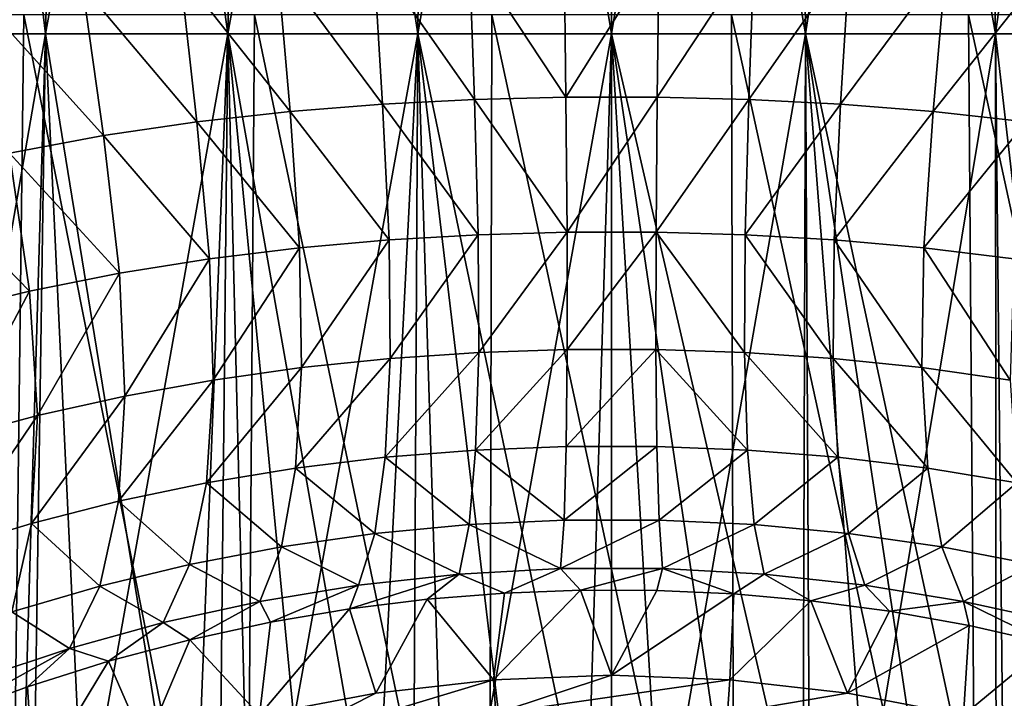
# Model space of a CAD drawing. Header units: metres. Extents: x -62 to 300, y -109 to 109.
# Tile 386 of 656: x -5 to 3, y 13 to 19. Entities that reach past the tile are written whole.
import ezdxf

# ---------------------------------------------------------------- set-up
doc = ezdxf.new("R2010")
doc.units = ezdxf.units.M
doc.layers.add('solid_500635', color=7, linetype='CONTINUOUS')

msp = doc.modelspace()

# ---------------------------------------------------------------- linework, layer by layer
at = {"layer": 'solid_500635'}
for points in [[(-6.185158, 18.666904, 9.624294), (-5.879906, 28.000711, 9.149312), (-4.517974, 28.000711, 9.892983)], [(-4.752522, 18.666904, 10.406572), (-6.185158, 18.666904, 9.624294), (-4.517974, 28.000711, 9.892983)], [(-5.879906, 28.000711, -9.149312), (-6.185158, 18.666904, -9.624294), (-4.752522, 18.666904, -10.406572)], [(-4.517974, 28.000711, -9.892983), (-5.879906, 28.000711, -9.149312), (-4.752522, 18.666904, -10.406572)], [(-4.752522, 18.666904, 10.406572), (-4.517974, 28.000711, 9.892983), (-3.064069, 28.000711, 10.435262)], [(-3.223139, 18.666904, 10.977003), (-4.752522, 18.666904, 10.406572), (-3.064069, 28.000711, 10.435262)], [(-4.517974, 28.000711, -9.892983), (-4.752522, 18.666904, -10.406572), (-3.223139, 18.666904, -10.977003)], [(-3.064069, 28.000711, -10.435262), (-4.517974, 28.000711, -9.892983), (-3.223139, 18.666904, -10.977003)], [(-3.223139, 18.666904, 10.977003), (-3.064069, 28.000711, 10.435262), (-1.547789, 28.000711, 10.765108)], [(-1.628142, 18.666904, 11.323974), (-3.223139, 18.666904, 10.977003), (-1.547789, 28.000711, 10.765108)], [(-3.064069, 28.000711, -10.435262), (-3.223139, 18.666904, -10.977003), (-1.628142, 18.666904, -11.323974)], [(-1.547789, 28.000711, -10.765108), (-3.064069, 28.000711, -10.435262), (-1.628142, 18.666904, -11.323974)], [(-1.628142, 18.666904, 11.323974), (-1.547789, 28.000711, 10.765108), (0, 28.000711, 10.875809)], [(0, 18.666904, 11.44042), (-1.628142, 18.666904, 11.323974), (0, 28.000711, 10.875809)], [(-1.547789, 28.000711, -10.765108), (-1.628142, 18.666904, -11.323974), (0, 18.666904, -11.44042)], [(0, 28.000711, -10.875809), (-1.547789, 28.000711, -10.765108), (0, 18.666904, -11.44042)], [(0, 18.666904, 11.44042), (0, 28.000711, 10.875809), (1.547789, 28.000711, 10.765108)], [(1.628142, 18.666904, 11.323974), (0, 18.666904, 11.44042), (1.547789, 28.000711, 10.765108)], [(0, 28.000711, -10.875809), (0, 18.666904, -11.44042), (1.628142, 18.666904, -11.323974)], [(1.547789, 28.000711, -10.765108), (0, 28.000711, -10.875809), (1.628142, 18.666904, -11.323974)], [(1.628142, 18.666904, 11.323974), (1.547789, 28.000711, 10.765108), (3.064069, 28.000711, 10.435262)], [(1.547789, 28.000711, -10.765108), (1.628142, 18.666904, -11.323974), (3.223139, 18.666904, -10.977003)], [(3.064069, 28.000711, -10.435262), (1.547789, 28.000711, -10.765108), (3.223139, 18.666904, -10.977003)], [(3.223139, 18.666904, 10.977003), (1.628142, 18.666904, 11.323974), (3.064069, 28.000711, 10.435262)], [(3.223139, 18.666904, 10.977003), (3.064069, 28.000711, 10.435262), (4.517974, 28.000711, 9.892983)], [(3.064069, 28.000711, -10.435262), (3.223139, 18.666904, -10.977003), (4.752522, 18.666904, -10.406572)], [(4.517974, 28.000711, -9.892983), (3.064069, 28.000711, -10.435262), (4.752522, 18.666904, -10.406572)], [(4.752522, 18.666904, 10.406572), (3.223139, 18.666904, 10.977003), (4.517974, 28.000711, 9.892983)], [(-1.999694, 19.327932, -14.980203), (-1.196879, 19.366335, -15.100811), (-1.151237, 18.11598, -15.719823)], [(-1.196879, 19.366335, -15.100811), (-0.398364, 19.384758, -15.161399), (-0.383206, 18.134823, -15.784528)], [(-1.196879, 19.366335, -15.100811), (-0.383206, 18.134823, -15.784528), (-1.151237, 18.11598, -15.719823)], [(-0.398364, 19.384758, -15.161399), (0.398573, 19.384748, -15.161397), (-0.383206, 18.134823, -15.784528)], [(0.398573, 19.384748, -15.161397), (0.383452, 18.134813, -15.784522), (-0.383206, 18.134823, -15.784528)], [(0.398573, 19.384748, -15.161397), (1.197087, 19.366335, -15.100781), (0.383452, 18.134813, -15.784522)], [(1.197087, 19.366335, -15.100781), (1.151482, 18.115978, -15.719788), (0.383452, 18.134813, -15.784522)], [(1.197087, 19.366335, -15.100781), (1.999903, 19.327915, -14.980166), (1.151482, 18.115978, -15.719788)], [(-3.623565, 19.180794, -14.562629), (-2.808469, 19.267265, -14.800206), (-2.69978, 18.015301, -15.39957)], [(-2.808469, 19.267265, -14.800206), (-1.999694, 19.327932, -14.980203), (-1.922982, 18.076857, -15.591147)], [(-2.808469, 19.267265, -14.800206), (-1.922982, 18.076857, -15.591147), (-2.69978, 18.015301, -15.39957)], [(-1.999694, 19.327932, -14.980203), (-1.151237, 18.11598, -15.719823), (-1.922982, 18.076857, -15.591147)], [(1.999903, 19.327915, -14.980166), (1.923229, 18.076838, -15.591099), (1.151482, 18.115978, -15.719788)], [(1.999903, 19.327915, -14.980166), (2.80868, 19.26725, -14.800152), (1.923229, 18.076838, -15.591099)], [(2.80868, 19.26725, -14.800152), (2.70003, 18.01528, -15.399499), (1.923229, 18.076838, -15.591099)], [(2.80868, 19.26725, -14.800152), (3.623777, 19.180771, -14.562553), (2.70003, 18.01528, -15.399499)], [(-4.44388, 19.065819, -14.269252), (-3.623565, 19.180794, -14.562629), (-3.481748, 17.928064, -15.147324)], [(-3.623565, 19.180794, -14.562629), (-2.69978, 18.015301, -15.39957), (-3.481748, 17.928064, -15.147324)], [(3.623777, 19.180771, -14.562553), (3.481997, 17.928034, -15.147228), (2.70003, 18.01528, -15.399499)], [(-5.267087, 18.919405, -13.922626), (-4.44388, 19.065819, -14.269252), (-4.267655, 17.812695, -14.836766)], [(-4.44388, 19.065819, -14.269252), (-3.481748, 17.928064, -15.147324), (-4.267655, 17.812695, -14.836766)], [(-5.267087, 18.919405, -13.922626), (-4.267655, 17.812695, -14.836766), (-5.055145, 17.666525, -14.471022)], [(-4.934977, 18.826296, 13.885693), (-6.77978, 18.826296, 13.084382), (-5.049345, 9.401768, 14.207494)], [(-4.934977, 18.826296, 13.885693), (-5.049345, 9.401768, 14.207494), (-3.067728, 9.401768, 14.762716)], [(-2.998244, 18.826296, 14.42834), (-4.934977, 18.826296, 13.885693), (-3.067728, 9.401768, 14.762716)], [(-2.998244, 18.826296, 14.42834), (-3.067728, 9.401768, 14.762716), (-1.028965, 9.401768, 15.042938)], [(-1.005659, 18.826296, 14.702214), (-2.998244, 18.826296, 14.42834), (-1.028965, 9.401768, 15.042938)], [(-1.005659, 18.826296, 14.702214), (-1.028965, 9.401768, 15.042938), (1.028965, 9.401768, 15.042938)], [(1.005659, 18.826296, 14.702214), (-1.005659, 18.826296, 14.702214), (1.028965, 9.401768, 15.042938)], [(1.005659, 18.826296, 14.702214), (1.028965, 9.401768, 15.042938), (3.067728, 9.401768, 14.762716)], [(2.998244, 18.826296, 14.42834), (1.005659, 18.826296, 14.702214), (3.067728, 9.401768, 14.762716)], [(2.998244, 18.826296, 14.42834), (3.067728, 9.401768, 14.762716), (5.049345, 9.401768, 14.207494)], [(4.934977, 18.826296, 13.885693), (2.998244, 18.826296, 14.42834), (5.049345, 9.401768, 14.207494)], [(-6.368235, 9.322167, 9.909166), (-6.185158, 18.666904, 9.624294), (-4.752522, 18.666904, 10.406572)], [(-4.893194, 9.322167, 10.7146), (-6.368235, 9.322167, 9.909166), (-4.752522, 18.666904, 10.406572)], [(-4.752522, 18.666904, -10.406572), (-6.185158, 18.666904, -9.624294), (-5.003191, 10.20005, -10.639175)], [(-4.752522, 18.666904, -10.406572), (-5.003191, 10.20005, -10.639175), (-4.375832, 10.619757, -10.900013)], [(-4.893194, 9.322167, 10.7146), (-4.752522, 18.666904, 10.406572), (-3.223139, 18.666904, 10.977003)], [(-3.318542, 9.322167, 11.301914), (-4.893194, 9.322167, 10.7146), (-3.223139, 18.666904, 10.977003)], [(-4.752522, 18.666904, -10.406572), (-4.375832, 10.619757, -10.900013), (-3.520762, 11.0811, -11.19188)], [(-3.223139, 18.666904, -10.977003), (-4.752522, 18.666904, -10.406572), (-3.520762, 11.0811, -11.19188)], [(-3.223139, 18.666904, -10.977003), (-3.520762, 11.0811, -11.19188), (-3.041984, 11.287737, -11.325191)], [(-3.318542, 9.322167, 11.301914), (-3.223139, 18.666904, 10.977003), (-1.628142, 18.666904, 11.323974)], [(-1.676333, 9.322167, 11.659155), (-3.318542, 9.322167, 11.301914), (-1.628142, 18.666904, 11.323974)], [(-3.223139, 18.666904, -10.977003), (-2.527298, 11.474607, -11.445404), (-1.981781, 11.634923, -11.547497)], [(-1.628142, 18.666904, -11.323974), (-3.223139, 18.666904, -10.977003), (-1.981781, 11.634923, -11.547497)], [(-3.223139, 18.666904, -10.977003), (-3.041984, 11.287737, -11.325191), (-2.527298, 11.474607, -11.445404)], [(-1.628142, 18.666904, -11.323974), (-1.981781, 11.634923, -11.547497), (-1.411657, 11.755155, -11.627298)], [(-1.676333, 9.322167, 11.659155), (-1.628142, 18.666904, 11.323974), (0, 18.666904, 11.44042)], [(0, 9.322167, 11.779049), (-1.676333, 9.322167, 11.659155), (0, 18.666904, 11.44042)], [(-1.628142, 18.666904, -11.323974), (-0.814196, 11.839592, -11.681761), (-0.207823, 11.879873, -11.707019)], [(0, 18.666904, -11.44042), (-1.628142, 18.666904, -11.323974), (-0.207823, 11.879873, -11.707019)], [(-1.628142, 18.666904, -11.323974), (-1.411657, 11.755155, -11.627298), (-0.814196, 11.839592, -11.681761)], [(0, 18.666904, -11.44042), (-0.207823, 11.879873, -11.707019), (0.404294, 11.870324, -11.702175)], [(0, 9.322167, 11.779049), (0, 18.666904, 11.44042), (1.628142, 18.666904, 11.323974)], [(1.676333, 9.322167, 11.659155), (0, 9.322167, 11.779049), (1.628142, 18.666904, 11.323974)], [(0, 18.666904, -11.44042), (1.0163, 11.815902, -11.666643), (1.606332, 11.720416, -11.603072)], [(1.628142, 18.666904, -11.323974), (0, 18.666904, -11.44042), (1.606332, 11.720416, -11.603072)], [(0, 18.666904, -11.44042), (0.404294, 11.870324, -11.702175), (1.0163, 11.815902, -11.666643)], [(1.628142, 18.666904, -11.323974), (1.606332, 11.720416, -11.603072), (2.178193, 11.580047, -11.513741)], [(1.676333, 9.322167, 11.659155), (1.628142, 18.666904, 11.323974), (3.223139, 18.666904, 10.977003)], [(1.628142, 18.666904, -11.323974), (2.721379, 11.408692, -11.402823), (3.227925, 11.21266, -11.275877)], [(3.223139, 18.666904, -10.977003), (1.628142, 18.666904, -11.323974), (3.227925, 11.21266, -11.275877)], [(1.628142, 18.666904, -11.323974), (2.178193, 11.580047, -11.513741), (2.721379, 11.408692, -11.402823)], [(3.318542, 9.322167, 11.301914), (1.676333, 9.322167, 11.659155), (3.223139, 18.666904, 10.977003)], [(3.318542, 9.322167, 11.301914), (3.223139, 18.666904, 10.977003), (4.752522, 18.666904, 10.406572)], [(3.223139, 18.666904, -10.977003), (3.227925, 11.21266, -11.275877), (4.13727, 10.760581, -10.988614)], [(4.752522, 18.666904, -10.406572), (3.223139, 18.666904, -10.977003), (4.13727, 10.760581, -10.988614)], [(-1.922982, 18.076857, -15.591147), (-1.151237, 18.11598, -15.719823), (-1.11986, 16.981352, -16.533773)], [(-1.151237, 18.11598, -15.719823), (-0.383206, 18.134823, -15.784528), (-0.372902, 17.002142, -16.601858)], [(-1.151237, 18.11598, -15.719823), (-0.372902, 17.002142, -16.601858), (-1.11986, 16.981352, -16.533773)], [(-0.383206, 18.134823, -15.784528), (0.383452, 18.134813, -15.784522), (-0.372902, 17.002142, -16.601858)], [(0.383452, 18.134813, -15.784522), (0.373183, 17.002132, -16.601851), (-0.372902, 17.002142, -16.601858)], [(0.383452, 18.134813, -15.784522), (1.151482, 18.115978, -15.719788), (0.373183, 17.002132, -16.601851)], [(1.151482, 18.115978, -15.719788), (1.12014, 16.981346, -16.533733), (0.373183, 17.002132, -16.601851)], [(1.151482, 18.115978, -15.719788), (1.923229, 18.076838, -15.591099), (1.12014, 16.981346, -16.533733)], [(-2.69978, 18.015301, -15.39957), (-1.922982, 18.076857, -15.591147), (-1.869127, 16.938604, -16.39854)], [(-1.922982, 18.076857, -15.591147), (-1.11986, 16.981352, -16.533773), (-1.869127, 16.938604, -16.39854)], [(1.923229, 18.076838, -15.591099), (1.869407, 16.93858, -16.398479), (1.12014, 16.981346, -16.533733)], [(1.923229, 18.076838, -15.591099), (2.70003, 18.01528, -15.399499), (1.869407, 16.93858, -16.398479)], [(-3.481748, 17.928064, -15.147324), (-2.69978, 18.015301, -15.39957), (-2.621316, 16.872213, -16.197704)], [(-2.69978, 18.015301, -15.39957), (-1.869127, 16.938604, -16.39854), (-2.621316, 16.872213, -16.197704)], [(2.70003, 18.01528, -15.399499), (2.621598, 16.872187, -16.197618), (1.869407, 16.93858, -16.398479)], [(2.70003, 18.01528, -15.399499), (3.481997, 17.928034, -15.147228), (2.621598, 16.872187, -16.197618)], [(-4.267655, 17.812695, -14.836766), (-3.481748, 17.928064, -15.147324), (-3.376054, 16.779573, -15.93396)], [(-3.481748, 17.928064, -15.147324), (-2.621316, 16.872213, -16.197704), (-3.376054, 16.779573, -15.93396)], [(3.481997, 17.928034, -15.147228), (3.376336, 16.779535, -15.933846), (2.621598, 16.872187, -16.197618)], [(-5.055145, 17.666525, -14.471022), (-4.267655, 17.812695, -14.836766), (-4.13194, 16.658838, -15.61029)], [(-4.267655, 17.812695, -14.836766), (-3.376054, 16.779573, -15.93396), (-4.13194, 16.658838, -15.61029)], [(-5.841477, 17.487751, -14.053699), (-5.055145, 17.666525, -14.471022), (-4.886623, 16.507978, -15.230358)], [(-5.055145, 17.666525, -14.471022), (-4.13194, 16.658838, -15.61029), (-4.886623, 16.507978, -15.230358)], [(-5.841477, 17.487751, -14.053699), (-4.886623, 16.507978, -15.230358), (-5.63757, 16.325714, -14.798213)], [(-1.869127, 16.938604, -16.39854), (-1.11986, 16.981352, -16.533773), (-1.860012, 15.942004, -17.377434)], [(-1.11986, 16.981352, -16.533773), (-1.115778, 15.991965, -17.519875), (-1.860012, 15.942004, -17.377434)], [(-1.11986, 16.981352, -16.533773), (-0.372902, 17.002142, -16.601858), (-1.115778, 15.991965, -17.519875)], [(-0.372902, 17.002142, -16.601858), (-0.3718, 16.01655, -17.591682), (-1.115778, 15.991965, -17.519875)], [(-0.372902, 17.002142, -16.601858), (0.373183, 17.002132, -16.601851), (-0.3718, 16.01655, -17.591682)], [(0.373183, 17.002132, -16.601851), (0.372035, 16.016542, -17.591673), (-0.3718, 16.01655, -17.591682)], [(0.373183, 17.002132, -16.601851), (1.116012, 15.991959, -17.51984), (0.372035, 16.016542, -17.591673)], [(0.373183, 17.002132, -16.601851), (1.12014, 16.981346, -16.533733), (1.116012, 15.991959, -17.51984)], [(1.12014, 16.981346, -16.533733), (1.860245, 15.94198, -17.37738), (1.116012, 15.991959, -17.51984)], [(1.12014, 16.981346, -16.533733), (1.869407, 16.93858, -16.398479), (1.860245, 15.94198, -17.37738)], [(-3.376054, 16.779573, -15.93396), (-2.621316, 16.872213, -16.197704), (-3.346723, 15.761144, -16.890175)], [(-2.621316, 16.872213, -16.197704), (-2.604035, 15.865637, -17.166462), (-3.346723, 15.761144, -16.890175)], [(-2.621316, 16.872213, -16.197704), (-1.869127, 16.938604, -16.39854), (-2.604035, 15.865637, -17.166462)], [(-1.869127, 16.938604, -16.39854), (-1.860012, 15.942004, -17.377434), (-2.604035, 15.865637, -17.166462)], [(1.869407, 16.93858, -16.398479), (2.60427, 15.865611, -17.166386), (1.860245, 15.94198, -17.37738)], [(1.869407, 16.93858, -16.398479), (2.621598, 16.872187, -16.197618), (2.60427, 15.865611, -17.166386)], [(2.621598, 16.872187, -16.197618), (3.346955, 15.761107, -16.890076), (2.60427, 15.865611, -17.166386)], [(2.621598, 16.872187, -16.197618), (3.376336, 16.779535, -15.933846), (3.346955, 15.761107, -16.890076)], [(-4.13194, 16.658838, -15.61029), (-3.376054, 16.779573, -15.93396), (-4.086367, 15.627544, -16.552277)], [(-3.376054, 16.779573, -15.93396), (-3.346723, 15.761144, -16.890175), (-4.086367, 15.627544, -16.552277)], [(-4.886623, 16.507978, -15.230358), (-4.13194, 16.658838, -15.61029), (-4.820542, 15.463712, -16.157045)], [(-4.13194, 16.658838, -15.61029), (-4.086367, 15.627544, -16.552277), (-4.820542, 15.463712, -16.157045)], [(-5.63757, 16.325714, -14.798213), (-4.886623, 16.507978, -15.230358), (-5.546938, 15.269112, -15.70902)], [(-4.886623, 16.507978, -15.230358), (-4.820542, 15.463712, -16.157045), (-5.546938, 15.269112, -15.70902)], [(-1.115778, 15.991965, -17.519875), (-1.141632, 15.173828, -18.651777), (-1.900186, 15.113065, -18.501074)], [(-1.860012, 15.942004, -17.377434), (-1.115778, 15.991965, -17.519875), (-1.900186, 15.113065, -18.501074)], [(-0.3718, 16.01655, -17.591682), (-0.380711, 15.204042, -18.72785), (-1.141632, 15.173828, -18.651777)], [(-1.115778, 15.991965, -17.519875), (-0.3718, 16.01655, -17.591682), (-1.141632, 15.173828, -18.651777)], [(-0.3718, 16.01655, -17.591682), (0.372035, 16.016542, -17.591673), (-0.380711, 15.204042, -18.72785)], [(0.372035, 16.016542, -17.591673), (0.381001, 15.204032, -18.727835), (-0.380711, 15.204042, -18.72785)], [(0.372035, 16.016542, -17.591673), (1.141922, 15.173816, -18.651735), (0.381001, 15.204032, -18.727835)], [(0.372035, 16.016542, -17.591673), (1.116012, 15.991959, -17.51984), (1.141922, 15.173816, -18.651735)], [(1.116012, 15.991959, -17.51984), (1.900471, 15.113033, -18.501003), (1.141922, 15.173816, -18.651735)], [(1.116012, 15.991959, -17.51984), (1.860245, 15.94198, -17.37738), (1.900471, 15.113033, -18.501003)], [(-1.860012, 15.942004, -17.377434), (-1.900186, 15.113065, -18.501074), (-2.654499, 15.021538, -18.278467)], [(-2.604035, 15.865637, -17.166462), (-1.860012, 15.942004, -17.377434), (-2.654499, 15.021538, -18.278467)], [(1.860245, 15.94198, -17.37738), (2.654787, 15.021499, -18.27837), (1.900471, 15.113033, -18.501003)], [(1.860245, 15.94198, -17.37738), (2.60427, 15.865611, -17.166386), (2.654787, 15.021499, -18.27837)], [(-2.604035, 15.865637, -17.166462), (-2.654499, 15.021538, -18.278467), (-3.402446, 14.898609, -17.987774)], [(-3.346723, 15.761144, -16.890175), (-2.604035, 15.865637, -17.166462), (-3.402446, 14.898609, -17.987774)], [(2.60427, 15.865611, -17.166386), (3.402728, 14.898558, -17.98765), (2.654787, 15.021499, -18.27837)], [(2.60427, 15.865611, -17.166386), (3.346955, 15.761107, -16.890076), (3.402728, 14.898558, -17.98765)], [(-3.346723, 15.761144, -16.890175), (-3.402446, 14.898609, -17.987774), (-4.141865, 14.744387, -17.633511)], [(-4.086367, 15.627544, -16.552277), (-3.346723, 15.761144, -16.890175), (-4.141865, 14.744387, -17.633511)], [(-4.086367, 15.627544, -16.552277), (-4.141865, 14.744387, -17.633511), (-4.870156, 14.558875, -17.220657)], [(-4.820542, 15.463712, -16.157045), (-4.086367, 15.627544, -16.552277), (-4.870156, 14.558875, -17.220657)], [(-4.820542, 15.463712, -16.157045), (-4.870156, 14.558875, -17.220657), (-5.585216, 14.342488, -16.754318)], [(-5.546938, 15.269112, -15.70902), (-4.820542, 15.463712, -16.157045), (-5.585216, 14.342488, -16.754318)], [(-1.900186, 15.113065, -18.501074), (-1.141632, 15.173828, -18.651777), (-1.197308, 14.548474, -19.899527)], [(-1.141632, 15.173828, -18.651777), (-0.39964, 14.586047, -19.980373), (-1.197308, 14.548474, -19.899527)], [(-1.141632, 15.173828, -18.651777), (-0.380711, 15.204042, -18.72785), (-0.39964, 14.586047, -19.980373)], [(-0.380711, 15.204042, -18.72785), (0.381001, 15.204032, -18.727835), (-0.39964, 14.586047, -19.980373)], [(0.381001, 15.204032, -18.727835), (0.399935, 14.586036, -19.980356), (-0.39964, 14.586047, -19.980373)], [(0.381001, 15.204032, -18.727835), (1.141922, 15.173816, -18.651735), (0.399935, 14.586036, -19.980356)], [(1.141922, 15.173816, -18.651735), (1.197602, 14.548458, -19.899483), (0.399935, 14.586036, -19.980356)], [(1.141922, 15.173816, -18.651735), (1.900471, 15.113033, -18.501003), (1.197602, 14.548458, -19.899483)], [(-2.654499, 15.021538, -18.278467), (-1.900186, 15.113065, -18.501074), (-1.989468, 14.473529, -19.739567)], [(-1.900186, 15.113065, -18.501074), (-1.197308, 14.548474, -19.899527), (-1.989468, 14.473529, -19.739567)], [(1.900471, 15.113033, -18.501003), (1.989755, 14.473493, -19.739492), (1.197602, 14.548458, -19.899483)], [(1.900471, 15.113033, -18.501003), (2.654787, 15.021499, -18.27837), (1.989755, 14.473493, -19.739492)], [(-3.402446, 14.898609, -17.987774), (-2.654499, 15.021538, -18.278467), (-2.772548, 14.361942, -19.503918)], [(-2.654499, 15.021538, -18.278467), (-1.989468, 14.473529, -19.739567), (-2.772548, 14.361942, -19.503918)], [(2.654787, 15.021499, -18.27837), (2.772838, 14.361897, -19.503817), (1.989755, 14.473493, -19.739492)], [(2.654787, 15.021499, -18.27837), (3.402728, 14.898558, -17.98765), (2.772838, 14.361897, -19.503817)], [(-4.141865, 14.744387, -17.633511), (-3.402446, 14.898609, -17.987774), (-3.543192, 14.21434, -19.197058)], [(-3.402446, 14.898609, -17.987774), (-2.772548, 14.361942, -19.503918), (-3.543192, 14.21434, -19.197058)], [(3.402728, 14.898558, -17.98765), (3.543472, 14.214281, -19.196932), (2.772838, 14.361897, -19.503817)], [(-4.870156, 14.558875, -17.220657), (-4.141865, 14.744387, -17.633511), (-4.298647, 14.032116, -18.824409)], [(-4.141865, 14.744387, -17.633511), (-3.543192, 14.21434, -19.197058), (-4.298647, 14.032116, -18.824409)], [(-5.585216, 14.342488, -16.754318), (-4.870156, 14.558875, -17.220657), (-5.036039, 13.816602, -18.391731)], [(-4.870156, 14.558875, -17.220657), (-4.298647, 14.032116, -18.824409), (-5.036039, 13.816602, -18.391731)], [(-1.197308, 14.548474, -19.899527), (-0.39964, 14.586047, -19.980373), (-0.428097, 14.178863, -21.316212)], [(-0.39964, 14.586047, -19.980373), (0.399935, 14.586036, -19.980356), (-0.428097, 14.178863, -21.316212)], [(0.399935, 14.586036, -19.980356), (0.428417, 14.178849, -21.316191), (-0.428097, 14.178863, -21.316212)], [(0.399935, 14.586036, -19.980356), (1.197602, 14.548458, -19.899483), (0.428417, 14.178849, -21.316191)], [(-2.772548, 14.361942, -19.503918), (-1.989468, 14.473529, -19.739567), (-2.125657, 14.040165, -21.06019)], [(-1.989468, 14.473529, -19.739567), (-1.281429, 14.132365, -21.230185), (-2.125657, 14.040165, -21.06019)], [(-1.989468, 14.473529, -19.739567), (-1.197308, 14.548474, -19.899527), (-1.281429, 14.132365, -21.230185)], [(-1.197308, 14.548474, -19.899527), (-0.428097, 14.178863, -21.316212), (-1.281429, 14.132365, -21.230185)], [(1.197602, 14.548458, -19.899483), (1.281749, 14.132343, -21.230141), (0.428417, 14.178849, -21.316191)], [(1.197602, 14.548458, -19.899483), (1.989755, 14.473493, -19.739492), (1.281749, 14.132343, -21.230141)], [(1.989755, 14.473493, -19.739492), (2.125966, 14.04012, -21.060108), (1.281749, 14.132343, -21.230141)], [(1.989755, 14.473493, -19.739492), (2.772838, 14.361897, -19.503817), (2.125966, 14.04012, -21.060108)], [(-3.543192, 14.21434, -19.197058), (-2.772548, 14.361942, -19.503918), (-2.955251, 13.904064, -20.810392)], [(-2.772548, 14.361942, -19.503918), (-2.125657, 14.040165, -21.06019), (-2.955251, 13.904064, -20.810392)], [(2.772838, 14.361897, -19.503817), (2.955563, 13.904006, -20.810286), (2.125966, 14.04012, -21.060108)], [(2.772838, 14.361897, -19.503817), (3.543472, 14.214281, -19.196932), (2.955563, 13.904006, -20.810286)], [(-4.298647, 14.032116, -18.824409), (-3.543192, 14.21434, -19.197058), (-3.765423, 13.726103, -20.485989)], [(-3.543192, 14.21434, -19.197058), (-2.955251, 13.904064, -20.810392), (-3.765423, 13.726103, -20.485989)], [(-1.281429, 14.132365, -21.230185), (-0.428097, 14.178863, -21.316212), (-0.90027, 13.97424, -22.658131)], [(-0.428097, 14.178863, -21.316212), (-0.260477, 13.99871, -22.697756), (-0.90027, 13.97424, -22.658131)], [(-0.428097, 14.178863, -21.316212), (0.428417, 14.178849, -21.316191), (-0.260477, 13.99871, -22.697756)], [(0.428417, 14.178849, -21.316191), (0.380894, 13.996221, -22.692623), (-0.260477, 13.99871, -22.697756)], [(0.428417, 14.178849, -21.316191), (1.025313, 13.966307, -22.645117), (0.380894, 13.996221, -22.692623)], [(0.428417, 14.178849, -21.316191), (1.281749, 14.132343, -21.230141), (1.025313, 13.966307, -22.645117)], [(3.543472, 14.214281, -19.196932), (3.765721, 13.72603, -20.485857), (2.955563, 13.904006, -20.810286)], [(-1.281429, 14.132365, -21.230185), (-1.548545, 13.921832, -22.572624), (-2.201362, 13.840526, -22.442753)], [(-2.125657, 14.040165, -21.06019), (-1.281429, 14.132365, -21.230185), (-2.201362, 13.840526, -22.442753)], [(-1.281429, 14.132365, -21.230185), (-0.90027, 13.97424, -22.658131), (-1.548545, 13.921832, -22.572624)], [(1.281749, 14.132343, -21.230141), (1.673088, 13.908493, -22.552202), (1.025313, 13.966307, -22.645117)], [(1.281749, 14.132343, -21.230141), (2.125966, 14.04012, -21.060108), (1.673088, 13.908493, -22.552202)], [(-5.036039, 13.816602, -18.391731), (-4.298647, 14.032116, -18.824409), (-4.552708, 13.509133, -20.093374)], [(-4.298647, 14.032116, -18.824409), (-3.765423, 13.726103, -20.485989), (-4.552708, 13.509133, -20.093374)], [(-2.955251, 13.904064, -20.810392), (-2.125657, 14.040165, -21.06019), (-2.86361, 13.72852, -22.261457)], [(-2.125657, 14.040165, -21.06019), (-2.201362, 13.840526, -22.442753), (-2.86361, 13.72852, -22.261457)], [(-1.548545, 13.921832, -22.572624), (-0.90027, 13.97424, -22.658131), (-0.992671, 13.246269, -36.392689)], [(-0.260477, 13.99871, -22.697756), (0, 13.283412, -36.392689), (-0.992671, 13.246269, -36.392689)], [(-0.90027, 13.97424, -22.658131), (-0.260477, 13.99871, -22.697756), (-0.992671, 13.246269, -36.392689)], [(-0.260477, 13.99871, -22.697756), (0.380894, 13.996221, -22.692623), (0, 13.283412, -36.392689)], [(0.380894, 13.996221, -22.692623), (1.025313, 13.966307, -22.645117), (0, 13.283412, -36.392689)], [(2.125966, 14.04012, -21.060108), (2.333399, 13.820677, -22.408905), (1.673088, 13.908493, -22.552202)], [(2.125966, 14.04012, -21.060108), (2.955563, 13.904006, -20.810286), (2.333399, 13.820677, -22.408905)], [(-3.765423, 13.726103, -20.485989), (-2.955251, 13.904064, -20.810392), (-3.540383, 13.582568, -22.02487)], [(-2.955251, 13.904064, -20.810392), (-2.86361, 13.72852, -22.261457), (-3.540383, 13.582568, -22.02487)], [(-2.201362, 13.840526, -22.442753), (-1.548545, 13.921832, -22.572624), (-1.97979, 13.135047, -36.392689)], [(-1.548545, 13.921832, -22.572624), (-0.992671, 13.246269, -36.392689), (-1.97979, 13.135047, -36.392689)], [(1.025313, 13.966307, -22.645117), (0.992671, 13.246269, -36.392689), (0, 13.283412, -36.392689)], [(1.025313, 13.966307, -22.645117), (1.673088, 13.908493, -22.552202), (0.992671, 13.246269, -36.392689)], [(1.673088, 13.908493, -22.552202), (1.97979, 13.135047, -36.392689), (0.992671, 13.246269, -36.392689)], [(1.673088, 13.908493, -22.552202), (2.333399, 13.820677, -22.408905), (1.97979, 13.135047, -36.392689)], [(2.955563, 13.904006, -20.810286), (3.003822, 13.700917, -22.216869), (2.333399, 13.820677, -22.408905)], [(2.955563, 13.904006, -20.810286), (3.680405, 13.548209, -21.971245), (3.003822, 13.700917, -22.216869)], [(2.955563, 13.904006, -20.810286), (3.765721, 13.72603, -20.485857), (3.680405, 13.548209, -21.971245)], [(-5.036039, 13.816602, -18.391731), (-4.552708, 13.509133, -20.093374), (-5.313867, 13.255995, -19.639141)], [(-2.201362, 13.840526, -22.442753), (-1.97979, 13.135047, -36.392689), (-2.955837, 12.950369, -36.392689)], [(-2.86361, 13.72852, -22.261457), (-2.201362, 13.840526, -22.442753), (-2.955837, 12.950369, -36.392689)], [(2.333399, 13.820677, -22.408905), (3.003822, 13.700917, -22.216869), (1.97979, 13.135047, -36.392689)], [(-4.552708, 13.509133, -20.093374), (-3.765423, 13.726103, -20.485989), (-4.224139, 13.401639, -21.734919)], [(-3.765423, 13.726103, -20.485989), (-3.540383, 13.582568, -22.02487), (-4.224139, 13.401639, -21.734919)], [(-3.540383, 13.582568, -22.02487), (-2.86361, 13.72852, -22.261457), (-2.955837, 12.950369, -36.392689)], [(3.003822, 13.700917, -22.216869), (2.955837, 12.950369, -36.392689), (1.97979, 13.135047, -36.392689)], [(3.003822, 13.700917, -22.216869), (3.680405, 13.548209, -21.971245), (2.955837, 12.950369, -36.392689)], [(-4.224139, 13.401639, -21.734919), (-3.540383, 13.582568, -22.02487), (-3.915354, 12.693268, -36.392689)], [(-3.540383, 13.582568, -22.02487), (-2.955837, 12.950369, -36.392689), (-3.915354, 12.693268, -36.392689)], [(-4.552708, 13.509133, -20.093374), (-4.905999, 13.186681, -21.388813), (-5.591731, 12.934143, -20.98081)], [(-5.313867, 13.255995, -19.639141), (-4.552708, 13.509133, -20.093374), (-5.591731, 12.934143, -20.98081)], [(-4.552708, 13.509133, -20.093374), (-4.224139, 13.401639, -21.734919), (-4.905999, 13.186681, -21.388813)], [(3.680405, 13.548209, -21.971245), (3.915354, 12.693268, -36.392689), (2.955837, 12.950369, -36.392689)], [(-4.905999, 13.186681, -21.388813), (-4.224139, 13.401639, -21.734919), (-4.852975, 12.36518, -36.392689)], [(-4.224139, 13.401639, -21.734919), (-3.915354, 12.693268, -36.392689), (-4.852975, 12.36518, -36.392689)], [(-0.992671, 13.246269, -36.392689), (-0.973219, 12.96338, -38), (-2.893329, 12.673361, -38)], [(-0.992671, 13.246269, -36.392689), (-2.893329, 12.673361, -38), (-1.97979, 13.135047, -36.392689)], [(0, 13.283412, -36.392689), (-0.973219, 12.96338, -38), (-0.992671, 13.246269, -36.392689)], [(0.992671, 13.246269, -36.392689), (-0.973219, 12.96338, -38), (0, 13.283412, -36.392689)], [(0.992671, 13.246269, -36.392689), (0.973219, 12.96338, -38), (-0.973219, 12.96338, -38)], [(1.97979, 13.135047, -36.392689), (0.973219, 12.96338, -38), (0.992671, 13.246269, -36.392689)], [(-5.591731, 12.934143, -20.98081), (-4.905999, 13.186681, -21.388813), (-4.852975, 12.36518, -36.392689)], [(-1.97979, 13.135047, -36.392689), (-2.893329, 12.673361, -38), (-2.955837, 12.950369, -36.392689)], [(2.955837, 12.950369, -36.392689), (0.973219, 12.96338, -38), (1.97979, 13.135047, -36.392689)]]:
    msp.add_3dface(points, dxfattribs=at)

doc.saveas('drawing.dxf')
